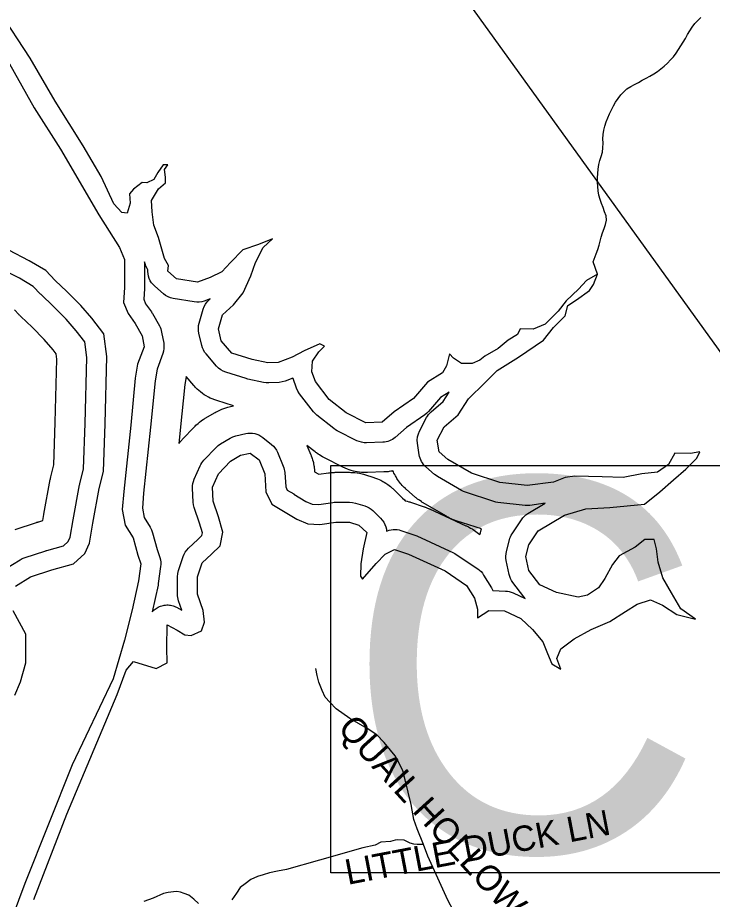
# Model space of a CAD drawing. Extents: x 1950930 to 2061844, y 904556 to 1017002.
# Drawn here: x 1973267 to 1975874, y 982966 to 986276 of the extents above; entities that cross this region are included whole.
import ezdxf

# ---------------------------------------------------------------- set-up
doc = ezdxf.new("R2010")
doc.units = 0
for name, color, linetype in [('Exist Hydrographic Buffer Line', 7, 'Continuous'), ('Exist Hydrographic Lake Shore', 7, 'Continuous'), ('Exist Hydrographic Misc Water Feature', 7, 'Continuous'), ('Exist Road Non-System Type 51', 7, 'Continuous'), ('Exist Road Non-System Type 51 Label', 7, 'Continuous'), ('Exist Road Primary NC Structure Culvert Number Label', 7, 'Continuous')]:
    doc.layers.add(name, color=color, linetype=linetype)

msp = doc.modelspace()

# ---------------------------------------------------------------- linework, layer by layer
at = {"layer": 'Exist Hydrographic Buffer Line'}
for points in [[(1973772, 984045.4), (1973772.6, 984046), (1973775.8, 984049.5), (1973779.3, 984052.8), (1973783, 984055.8), (1973786.9, 984058.6), (1973790.9, 984061.1), (1973795.1, 984063.4), (1973799.4, 984065.4), (1973803.9, 984067.1), (1973808.4, 984068.5), (1973813, 984069.7), (1973817.7, 984070.5), (1973822.4, 984071.1), (1973827.2, 984071.3), (1973831.9, 984071.3), (1973836.7, 984070.9), (1973841.4, 984070.3), (1973846.1, 984069.3), (1973850.7, 984068.1), (1973855.2, 984066.5), (1973859.6, 984064.7), (1973863.9, 984062.6), (1973883.8, 984052.1), (1973871.4, 984086.7), (1973869.5, 984092.8), (1973868.2, 984099.1), (1973867.3, 984105.5), (1973867.1, 984111.9), (1973867.1, 984177.3), (1973868, 984189.3), (1973870.9, 984201), (1973888.3, 984253.4), (1973891.8, 984262), (1973896.3, 984270.1), (1973901.8, 984277.6), (1973908.2, 984284.4), (1973943, 984317.1), (1973943.1, 984317.1), (1973943.2, 984317.2), (1973958.5, 984331.5), (1973960.6, 984341.6), (1973949.1, 984379), (1973929.7, 984437.1), (1973927.1, 984447.3), (1973926, 984457.7), (1973923.8, 984510), (1973923.9, 984518.5), (1973925, 984526.9), (1973927, 984535.1), (1973929.9, 984543), (1973951.7, 984593.2), (1973954.6, 984599.1), (1973958, 984604.8), (1973961.9, 984610.1), (1973966.2, 984615.1), (1974012, 984663), (1974019.7, 984670), (1974028.2, 984675.9), (1974065.3, 984697.7), (1974075.4, 984702.7), (1974086.1, 984706.1), (1974123.2, 984714.8), (1974131.5, 984716.3), (1974140, 984716.8), (1974148.5, 984716.3), (1974156.9, 984714.9), (1974165, 984712.6), (1974172.9, 984709.4), (1974180.3, 984705.3), (1974187.2, 984700.3), (1974219.9, 984674.2), (1974226.9, 984667.8), (1974233, 984660.7), (1974238.1, 984652.9), (1974242.3, 984644.4), (1974264.1, 984592.1), (1974266.2, 984586.3), (1974267.9, 984580.3), (1974269, 984574.3), (1974269.7, 984568.1), (1974273.1, 984514.9), (1974279, 984502.6), (1974303.2, 984488), (1974303.4, 984487.9), (1974303.6, 984487.8), (1974348.9, 984460.2), (1974372.9, 984450), (1974398.1, 984448.8), (1974449.7, 984456.5), (1974455.2, 984457.1), (1974460.7, 984457.3), (1974513, 984457.3), (1974524.3, 984456.4), (1974535.3, 984453.9), (1974570.2, 984443), (1974578.3, 984439.9), (1974586.1, 984435.9), (1974593.3, 984431.1), (1974599.9, 984425.4), (1974629.3, 984397.1), (1974635.7, 984390), (1974641.2, 984382.3), (1974645.6, 984373.9), (1974649, 984365), (1974651.2, 984355.7), (1974651.9, 984348.5), (1974655, 984349.9), (1974662, 984352.1), (1974669.2, 984353.7), (1974676.5, 984354.6), (1974683.9, 984354.8), (1974691.2, 984354.2), (1974698.5, 984352.9), (1974705.6, 984351), (1974757.9, 984333.5), (1974761.7, 984332.1), (1974765.5, 984330.5), (1974902.8, 984267.3), (1974908.2, 984264.5), (1974913.4, 984261.3), (1974994, 984206.8), (1975000.4, 984201.9), (1975006.2, 984196.5), (1975011.4, 984190.4), (1975016, 984183.8), (1975045.4, 984135.9), (1975050.4, 984126.1), (1975050.7, 984125.4), (1975097.5, 984123.6), (1975105, 984123), (1975112.3, 984121.6), (1975119.5, 984119.5), (1975126.4, 984116.7), (1975172, 984095.5), (1975166.9, 984101.4), (1975125.5, 984156), (1975120.8, 984162.9), (1975116.9, 984170.2), (1975113.9, 984178), (1975111.8, 984186), (1975100.9, 984238.4), (1975099.6, 984246.7), (1975099.3, 984255.1), (1975100, 984263.5), (1975101.5, 984271.8), (1975112.4, 984315.4), (1975114.3, 984321.6), (1975116.6, 984327.6), (1975119.4, 984333.3), (1975122.8, 984338.8), (1975157.6, 984391.2), (1975162.7, 984397.9), (1975168.4, 984404), (1975174.8, 984409.4), (1975181.8, 984414.1), (1975247.4, 984453), (1975189.7, 984445.3), (1975180.7, 984444.7), (1975171.8, 984445.1), (1975069.4, 984456), (1975061.6, 984457.2), (1975054, 984459.3), (1974947.3, 984494.2), (1974939.8, 984497.1), (1974932.7, 984500.7), (1974843.3, 984553.1), (1974837.5, 984556.8), (1974832.1, 984561.1), (1974799.4, 984589.5), (1974794.6, 984594), (1974790.2, 984599), (1974786.3, 984604.4), (1974782.8, 984610), (1974779.9, 984616), (1974777.5, 984622.1), (1974775.6, 984628.5), (1974774.4, 984635), (1974767.8, 984678.6), (1974767, 984690.4), (1974768, 984702.1), (1974770.9, 984713.6), (1974775.5, 984724.4), (1974801.6, 984774.6), (1974805.1, 984780.6), (1974809.2, 984786.3), (1974813.7, 984791.5), (1974818.7, 984796.3), (1974863.5, 984835.6), (1974886.4, 984869.9), (1974854.3, 984850.1), (1974809.6, 984798), (1974803, 984791.2), (1974795.6, 984785.2), (1974726.7, 984737.2), (1974683.8, 984700.4), (1974678.9, 984696.5), (1974673.6, 984693), (1974668.1, 984690), (1974662.3, 984687.5), (1974656.3, 984685.4), (1974650.2, 984683.9), (1974644, 984682.9), (1974637.7, 984682.4), (1974576.7, 984680.2), (1974567.3, 984680.5), (1974558, 984681.9), (1974549, 984684.4), (1974540.4, 984688.1), (1974466.3, 984725.2), (1974459.6, 984729), (1974453.3, 984733.5), (1974390.1, 984783.6), (1974383.3, 984789.7), (1974377.4, 984796.5), (1974325.1, 984864.1), (1974318.5, 984874.1), (1974313.7, 984885), (1974300.6, 984922.1), (1974300.4, 984922.7), (1974271.3, 984911.7), (1974260.4, 984908.5), (1974249.1, 984907.1), (1974209.9, 984904.9), (1974199.6, 984905), (1974189.4, 984906.6), (1974130.6, 984919.6), (1974127.5, 984920.4), (1974124.4, 984921.3), (1974048.1, 984945.3), (1974038.4, 984949.1), (1974029.3, 984954.2), (1974021, 984960.6), (1974013.7, 984968), (1973974.4, 985013.8), (1973969.1, 985020.9), (1973964.6, 985028.6), (1973961, 985036.7), (1973958.4, 985045.3), (1973947.5, 985091.1), (1973945.9, 985100.6), (1973945.5, 985110.3), (1973946.4, 985119.9), (1973948.5, 985129.4), (1973963.8, 985181.7), (1973967.4, 985191.5), (1973972.3, 985200.7), (1973978.5, 985209.1), (1973985.7, 985216.6), (1973990.1, 985220.5), (1973967.7, 985212.4), (1973958.5, 985209.7), (1973948.9, 985208.2), (1973939.3, 985207.9), (1973929.7, 985208.9), (1973851.3, 985222), (1973841.3, 985224.3), (1973831.7, 985228.1), (1973822.7, 985233.1), (1973814.5, 985239.3), (1973781.8, 985267.6), (1973775.4, 985273.9), (1973769.8, 985280.9), (1973765, 985288.5), (1973761.2, 985296.6), (1973758.4, 985305.1), (1973756.7, 985313.9), (1973755.9, 985322.8), (1973756.2, 985329.1), (1973753.1, 985334.5), (1973748.8, 985343.1), (1973745.6, 985352.2), (1973743.6, 985359.4), (1973743.6, 985263.2), (1973743.5, 985260.4), (1973743.4, 985257.5), (1973740.4, 985218.9), (1973747.6, 985201.7), (1973769.1, 985171.3), (1973771.1, 985168.3), (1973772.9, 985165.2), (1973799.1, 985119.4), (1973802, 985113.8), (1973804.4, 985108), (1973806.3, 985102), (1973807.7, 985095.8), (1973815.4, 985054.4), (1973816.5, 985044.5), (1973816.3, 985034.5), (1973814.8, 985024.6), (1973812, 985015), (1973790.5, 984956.2), (1973783.3, 984913.2), (1973766.1, 984739.1), (1973766.1, 984738.8), (1973766.1, 984738.6), (1973740, 984490.9), (1973735.4, 984434.1), (1973741.9, 984399.4), (1973764.6, 984363.7), (1973770, 984353.6), (1973773.8, 984342.7), (1973790.6, 984279.5), (1973800.8, 984249), (1973803, 984240.7), (1973804.3, 984232.2), (1973804.6, 984223.6), (1973803.9, 984215.1), (1973795.2, 984151.8), (1973794.7, 984148.9), (1973794.1, 984146)], [(1973872.2, 984677.1), (1973874.4, 984680), (1973877.5, 984683.7), (1973881.9, 984688.7), (1973883.5, 984690.6), (1973885.2, 984692.4), (1973931, 984740.3), (1973933.7, 984743.1), (1973936.5, 984745.7), (1973944.2, 984752.7), (1973950.1, 984757.8), (1973956.3, 984762.4), (1973964.9, 984768.2), (1973968.1, 984770.4), (1973971.4, 984772.4), (1974008.4, 984794.2), (1974012.1, 984796.3), (1974015.9, 984798.2), (1974026, 984803.2), (1974033.7, 984806.6), (1974041.6, 984809.4), (1974052.3, 984812.8), (1974056.4, 984814), (1974060.5, 984815.1), (1974076.7, 984818.9), (1974014.5, 984838.4), (1974010.8, 984839.7), (1974007.2, 984841), (1973997.4, 984844.9), (1973990.3, 984848), (1973983.3, 984851.6), (1973974.2, 984856.7), (1973967.6, 984860.8), (1973961.2, 984865.3), (1973952.9, 984871.7), (1973946.9, 984876.6), (1973941.2, 984882), (1973933.9, 984889.4), (1973931.2, 984892.3), (1973928.6, 984895.2), (1973899.7, 984928.9), (1973899.2, 984927.5), (1973894.4, 984898.5), (1973877.6, 984728.1), (1973877.6, 984728), (1973877.6, 984727.9), (1973877.5, 984727.7), (1973877.5, 984727.5), (1973877.5, 984727.3), (1973877.5, 984727.1), (1973877.5, 984727), (1973877.4, 984726.9)], [(1975002.2, 984336.4), (1975003.8, 984342.6), (1975004.4, 984344.9), (1975005, 984347.2), (1975006.9, 984353.4), (1975007.9, 984356.5), (1974912.5, 984387.7), (1974909.6, 984388.7), (1974906.8, 984389.7), (1974899.4, 984392.6), (1974893.8, 984394.9), (1974888.4, 984397.5), (1974881.3, 984401.2), (1974878.6, 984402.6), (1974876, 984404.1), (1974786.7, 984456.4), (1974784.5, 984457.8), (1974782.3, 984459.2), (1974776.5, 984462.9), (1974772.2, 984465.8), (1974768.1, 984468.9), (1974762.7, 984473.2), (1974760.7, 984474.9), (1974758.7, 984476.5), (1974726, 984504.9), (1974724.2, 984506.5), (1974722.3, 984508.2), (1974717.5, 984512.8), (1974714, 984516.2), (1974710.7, 984519.9), (1974706.3, 984524.9), (1974703.1, 984528.6), (1974700, 984532.6), (1974696.1, 984537.9), (1974693.3, 984541.9), (1974690.6, 984546.1), (1974687.1, 984551.8), (1974684.7, 984556.1), (1974682.4, 984560.5), (1974679.4, 984566.4), (1974677.3, 984570.9), (1974675.7, 984574.9), (1974672.9, 984574.2), (1974668.2, 984573.4), (1974662, 984572.4), (1974657.4, 984571.7), (1974652.7, 984571.2), (1974646.4, 984570.7), (1974644, 984570.6), (1974641.7, 984570.5), (1974580.7, 984568.3), (1974577.2, 984568.2), (1974573.7, 984568.3), (1974564.3, 984568.5), (1974557.3, 984568.9), (1974550.4, 984569.8), (1974541.1, 984571.2), (1974534.2, 984572.4), (1974527.5, 984574.1), (1974518.5, 984576.7), (1974511.8, 984578.8), (1974505.3, 984581.3), (1974496.7, 984585), (1974493.5, 984586.4), (1974490.3, 984587.9), (1974416.2, 984625), (1974413.6, 984626.3), (1974411.1, 984627.7), (1974404.4, 984631.6), (1974399.4, 984634.5), (1974394.6, 984637.8), (1974388.3, 984642.3), (1974385.9, 984644), (1974383.6, 984645.8), (1974352.9, 984670.2), (1974367.5, 984635.2), (1974368.3, 984633), (1974369.1, 984630.9), (1974371.3, 984625.1), (1974372.8, 984620.7), (1974374.1, 984616.3), (1974375.8, 984610.3), (1974376.9, 984605.8), (1974377.9, 984601.3), (1974379, 984595.2), (1974379.8, 984590.7), (1974380.4, 984586.1), (1974381, 984579.9), (1974381.3, 984577.6), (1974381.4, 984575.3), (1974381.7, 984571.3), (1974397.1, 984561.9), (1974433.2, 984567.3), (1974435.3, 984567.6), (1974437.3, 984567.8), (1974442.8, 984568.4), (1974446.9, 984568.8), (1974451, 984569), (1974456.5, 984569.2), (1974458.6, 984569.3), (1974460.7, 984569.3), (1974513, 984569.3), (1974517.2, 984569.2), (1974521.4, 984569), (1974532.8, 984568.1), (1974541.2, 984567.2), (1974549.5, 984565.6), (1974560.6, 984563), (1974564.7, 984562), (1974568.8, 984560.8), (1974603.6, 984549.9), (1974606.7, 984548.9), (1974609.8, 984547.8), (1974617.9, 984544.7), (1974623.9, 984542.2), (1974629.8, 984539.4), (1974637.5, 984535.4), (1974643.2, 984532.3), (1974648.7, 984528.8), (1974655.9, 984523.9), (1974661.1, 984520.2), (1974666.2, 984516.1), (1974672.8, 984510.4), (1974675.2, 984508.3), (1974677.6, 984506.1), (1974707, 984477.7), (1974709.5, 984475.2), (1974712, 984472.6), (1974718.4, 984465.6), (1974720.9, 984462.6), (1974723.3, 984462.2), (1974728.7, 984460.8), (1974735.8, 984458.8), (1974738.4, 984458), (1974741, 984457.2), (1974793.3, 984439.8), (1974794.8, 984439.3), (1974796.2, 984438.8), (1974800.1, 984437.3), (1974802.9, 984436.3), (1974805.8, 984435.1), (1974809.6, 984433.5), (1974811, 984432.8), (1974812.4, 984432.2), (1974949.7, 984369), (1974951.7, 984368), (1974953.8, 984367), (1974959.2, 984364.2), (1974963.2, 984362.1), (1974967.1, 984359.7), (1974972.3, 984356.5), (1974974.3, 984355.3), (1974976.2, 984354)]]:
    msp.add_lwpolyline(points, close=True, dxfattribs=at)
for points in [[(1973219.6, 984206.3), (1973276.3, 984241.2), (1973284.1, 984245.4), (1973292.4, 984248.7), (1973373.1, 984274.8), (1973374.8, 984275.4), (1973376.6, 984275.9), (1973439.5, 984292.9), (1973457.1, 984309.1), (1973464.5, 984325.9), (1973476, 984391), (1973476, 984391.2), (1973476.1, 984391.5), (1973500, 984522.3), (1973500.4, 984524.3), (1973500.9, 984526.4), (1973514.4, 984582.3), (1973520.6, 984753.1), (1973527, 984999.9), (1973519.4, 985058.9), (1973487.4, 985100.1), (1973449.1, 985144.6), (1973399.4, 985194.3), (1973356.5, 985235), (1973355, 985236.5), (1973353.6, 985238), (1973326.1, 985267.2), (1973274, 985297.8), (1973199.6, 985336.1)], [(1973257.9, 984355.2), (1973338.5, 984381.4), (1973339.1, 984381.6), (1973339.8, 984381.8), (1973341.6, 984382.3), (1973342.9, 984382.7), (1973344.3, 984383.1), (1973346.1, 984383.6), (1973346.7, 984383.8), (1973347.4, 984384), (1973361.7, 984387.9), (1973365.7, 984410.4), (1973365.7, 984410.5), (1973365.7, 984410.6), (1973365.8, 984410.8), (1973365.8, 984411), (1973365.8, 984411.2), (1973365.9, 984411.5), (1973365.9, 984411.5), (1973365.9, 984411.6), (1973389.9, 984542.5), (1973390, 984543.2), (1973390.2, 984544), (1973390.6, 984546), (1973390.9, 984547.6), (1973391.2, 984549.1), (1973391.7, 984551.1), (1973391.8, 984551.9), (1973392, 984552.6), (1973402.9, 984597.6), (1973408.7, 984756.6), (1973414.8, 984994.2), (1973412.2, 985014.4), (1973400.8, 985029.1), (1973367, 985068.3), (1973321.2, 985114.1), (1973279.4, 985153.9), (1973278.8, 985154.4), (1973278.2, 985155), (1973276.7, 985156.4), (1973275.6, 985157.5), (1973274.5, 985158.6), (1973273.1, 985160.2), (1973272.5, 985160.7), (1973272, 985161.3), (1973255.5, 985178.8)]]:
    msp.add_lwpolyline(points, dxfattribs=at)
at = {"layer": 'Exist Hydrographic Lake Shore'}
for points in [[(1973752.5, 985655.7), (1973735.1, 985657.9), (1973702.4, 985631.7), (1973687.1, 985614.3), (1973689.3, 985579.4), (1973678.4, 985542.3), (1973658.8, 985544.5), (1973628.3, 985577.2), (1973580.3, 985679.7), (1973512.8, 985795.3), (1973408.2, 985963.2), (1973314.5, 986124.5), (1973196.8, 986301.2)], [(1973178.3, 986205.2), (1973328.7, 985937), (1973427.8, 985782.2), (1973571.6, 985535.8), (1973649, 985413.7), (1973668.6, 985367.9), (1973668.6, 985263.2), (1973664.2, 985206.5), (1973681.7, 985165.1), (1973707.8, 985128), (1973734, 985082.2), (1973741.6, 985040.8), (1973717.6, 984975.4), (1973708.9, 984923.1), (1973691.5, 984746.4), (1973665.3, 984497.9), (1973659.9, 984430.3), (1973670.8, 984371.4), (1973701.3, 984323.4), (1973718.7, 984258), (1973729.6, 984225.3), (1973720.9, 984162.1), (1973696.9, 984053), (1973668.6, 983939.7), (1973626.1, 983793.6), (1973471.4, 983470.8), (1973293.8, 983026), (1973194.7, 982760)], [(1975816, 984622.2), (1975826.9, 984646.1), (1975792.1, 984639.6), (1975733.2, 984641.8), (1975709.2, 984598.2), (1975667.8, 984569.8), (1975609, 984563.3), (1975539.3, 984550.2), (1975460.8, 984552.4), (1975358.4, 984554.6), (1975321.4, 984550.2), (1975277.8, 984532.8), (1975179.7, 984519.7), (1975077.3, 984530.6), (1974970.6, 984565.5), (1974881.2, 984617.8), (1974848.5, 984646.1), (1974842, 984689.8), (1974868.1, 984739.9), (1974920.4, 984785.7), (1974959.7, 984844.6), (1975020.7, 984905.6), (1975066.4, 984951.4), (1975147.1, 985001.6), (1975240.8, 985064.8), (1975277.8, 985112.8), (1975321.4, 985156.4), (1975332.3, 985195.6), (1975365, 985217.4), (1975412.9, 985252.3), (1975428.2, 985274.1), (1975443.4, 985313.4), (1975402, 985289.4), (1975371.5, 985256.7), (1975325.7, 985213.1), (1975295.2, 985173.8), (1975247.3, 985125.9), (1975201.5, 985106.2), (1975153.6, 985108.4), (1975142.7, 985086.6), (1975107.8, 985064.8), (1975070.8, 985034.3), (1975020.7, 985005.9), (1975001.1, 984990.7), (1974972.7, 984977.6), (1974933.5, 984977.6), (1974903, 984997.2), (1974887.8, 985014.7), (1974876.9, 984968.9), (1974861.6, 984942.7), (1974805, 984907.8), (1974752.7, 984846.8), (1974680.7, 984796.6), (1974635, 984757.3), (1974574, 984755.2), (1974499.9, 984792.2), (1974436.7, 984842.4), (1974384.4, 984910), (1974371.3, 984947.1), (1974373.5, 984986.3), (1974397.5, 985021.2), (1974419.3, 985043), (1974401.8, 985051.7), (1974343, 985025.6), (1974297.2, 985001.6), (1974244.9, 984981.9), (1974205.7, 984979.8), (1974146.9, 984992.8), (1974070.6, 985016.8), (1974031.4, 985062.6), (1974020.5, 985108.4), (1974035.8, 985160.7), (1974077.2, 985197.8), (1974114.2, 985243.6), (1974142.5, 985306.8), (1974160, 985357), (1974188.3, 985413.7), (1974223.2, 985446.4), (1974170.9, 985424.6), (1974112, 985405), (1974066.3, 985357), (1974033.6, 985322.1), (1973990, 985300.3), (1973942.1, 985282.9), (1973863.6, 985295.9), (1973830.9, 985324.3), (1973833.1, 985346.1), (1973817.9, 985372.3), (1973796.1, 985450.8), (1973778.6, 985496.5), (1973772.1, 985546.7), (1973769.9, 985590.3), (1973796.1, 985633.9), (1973822.2, 985655.7), (1973822.2, 985677.5), (1973817.9, 985705.9), (1973830.9, 985723.3), (1973813.5, 985723.3), (1973793.9, 985695), (1973778.6, 985668.8), (1973752.5, 985655.7)], [(1973258.9, 984142.4), (1973315.6, 984177.3), (1973396.2, 984203.5), (1973476.8, 984225.3), (1973519.3, 984264.6), (1973536.8, 984303.8), (1973549.8, 984377.9), (1973573.8, 984508.8), (1973589.1, 984572), (1973595.6, 984750.8), (1973602.1, 985003.8), (1973591.2, 985088.8), (1973545.5, 985147.7), (1973504.1, 985195.6), (1973451.8, 985248), (1973408.2, 985289.4), (1973373.3, 985326.5), (1973310.1, 985363.5), (1973233.9, 985402.8)], [(1973327.6, 982965), (1973451.8, 983285.5), (1973640.3, 983734.7), (1973675.1, 983826.3), (1973702.4, 983859), (1973787.4, 983832.8), (1973828.8, 983854.6), (1973826.6, 983911.3), (1973828.8, 983996.3), (1973865.8, 983976.7), (1973894.1, 983959.3), (1973918.1, 983957.1), (1973957.3, 983974.5), (1973968.2, 984007.2), (1973963.9, 984050.9), (1973942.1, 984111.9), (1973942.1, 984177.3), (1973959.5, 984229.7), (1973994.4, 984262.4), (1974027, 984292.9), (1974037.9, 984345.2), (1974020.5, 984401.9), (1974000.9, 984460.8), (1973998.7, 984513.1), (1974020.5, 984563.3), (1974066.3, 984611.3), (1974103.3, 984633.1), (1974140.4, 984641.8), (1974173, 984615.6), (1974194.8, 984563.3), (1974199.2, 984495.7), (1974221, 984449.9), (1974264.6, 984423.7), (1974314.7, 984393.2), (1974356.1, 984375.8), (1974401.8, 984373.6), (1974460.7, 984382.3), (1974513, 984382.3), (1974547.8, 984371.4), (1974577.2, 984343.1), (1974564.2, 984282), (1974555.5, 984225.3), (1974553.3, 984179.5), (1974562, 984168.6), (1974612.1, 984227.5), (1974647, 984262.4), (1974681.8, 984279.8), (1974734.1, 984262.4), (1974871.4, 984199.1), (1974952, 984144.6), (1974981.5, 984096.6), (1974992.4, 984055.2), (1974992.4, 984022.5), (1975035.9, 984050.9), (1975094.8, 984048.7), (1975155.8, 984020.3), (1975199.4, 983978.9), (1975238.6, 983933.1), (1975256, 983889.5), (1975271.3, 983850.3), (1975306.1, 983830.6), (1975290.9, 983869.9), (1975306.1, 983906.9), (1975356.2, 983944), (1975419.4, 983978.9), (1975489.2, 984009.4), (1975548, 984046.5), (1975591.6, 984074.8), (1975641.7, 984090.1), (1975687.5, 984070.5), (1975740.8, 984035.6), (1975810.6, 984018.2), (1975756.1, 984057.4), (1975721.2, 984116.3), (1975688.5, 984173), (1975671.1, 984231.8), (1975664.6, 984282), (1975655.9, 984316.9), (1975621, 984316.9), (1975584, 984288.5), (1975525.1, 984255.8), (1975499, 984223.1), (1975470.6, 984170.8), (1975446.7, 984135.9), (1975405.3, 984107.6), (1975370.4, 984101), (1975289.8, 984118.5), (1975226.6, 984146.8), (1975185.2, 984201.3), (1975174.3, 984253.6), (1975185.2, 984297.3), (1975220.1, 984349.6), (1975319.2, 984408.5), (1975399.8, 984432.5), (1975489.2, 984436.8), (1975619.9, 984449.9), (1975676.6, 984495.7), (1975728.9, 984541.5), (1975774.6, 984580.7), (1975816, 984622.2)], [(1973256.8, 983732.5), (1973278.5, 983782.7), (1973298.2, 983854.6), (1973298.2, 983961.5), (1973250.2, 984048.7)]]:
    msp.add_lwpolyline(points, dxfattribs=at)
at = {"layer": 'Exist Hydrographic Misc Water Feature'}
msp.add_lwpolyline([(1975443.4, 985313.4), (1975426.5, 985359.6), (1975438.1, 985389.7), (1975443.9, 985405.3), (1975449, 985421.5), (1975453.3, 985436.9), (1975457.6, 985452.5), (1975461.9, 985468.8), (1975467.7, 985484.3), (1975473.2, 985499.8), (1975477.1, 985515.3), (1975475.3, 985531.8), (1975469.3, 985547.5), (1975464.2, 985563.2), (1975458.4, 985578.8), (1975453.1, 985593.7), (1975448.6, 985609.4), (1975445.7, 985625.9), (1975444.1, 985642.3), (1975443.3, 985658.7), (1975443.3, 985675.2), (1975443.9, 985691.5), (1975445.1, 985707.9), (1975448, 985724.3), (1975452.5, 985739.8), (1975457.4, 985755.3), (1975461.7, 985771.6), (1975463.8, 985788), (1975464, 985804.4), (1975463.8, 985820.8), (1975464, 985837.2), (1975466.6, 985853.5), (1975471, 985869.1), (1975475.9, 985884.6), (1975481.6, 985900), (1975488.4, 985915.5), (1975495.4, 985930.1), (1975502.7, 985944.7), (1975511.3, 985958.5), (1975520.6, 985973.1), (1975530.8, 985986), (1975541.5, 985998.1), (1975553.8, 986008.5), (1975567.9, 986017.1), (1975582.5, 986025.1), (1975596.6, 986033), (1975611, 986040.9), (1975625.6, 986048.8), (1975639.9, 986056.7), (1975654.3, 986065.4), (1975668, 986074.1), (1975681.1, 986083.8), (1975693.6, 986094.2), (1975705.7, 986105.4), (1975717, 986117.5), (1975727.9, 986129.6), (1975738.1, 986142.5), (1975747.2, 986156.3), (1975756, 986170), (1975764.8, 986184.7), (1975773.2, 986198.4), (1975781.4, 986213), (1975789.6, 986226.8), (1975798.2, 986240.5), (1975808.1, 986254.3), (1975819.1, 986265.5), (1975831.2, 986276.7)], dxfattribs=at)
at = {"layer": 'Exist Road Non-System Type 51'}
for points in [[(1974789.8, 983171.6), (1974766, 983230.8), (1974753.4, 983265.4), (1974744, 983322.1), (1974721.9, 983415), (1974712.5, 983448.1), (1974695.1, 983484.3), (1974684.1, 983504.8), (1974666.8, 983526.8), (1974643.1, 983555.2), (1974614.9, 983583.5), (1974578.6, 983607.1), (1974514, 983644.9), (1974462.1, 983681.1), (1974438.5, 983706.4), (1974421.1, 983725.2), (1974410.1, 983750.4), (1974397.5, 983781.9), (1974391.2, 983807.1), (1974386.4, 983832.3)], [(1974789.8, 983171.6), (1974765.9, 983172.6), (1974753.9, 983173.4), (1974740.2, 983177.4), (1974727.4, 983183), (1974717.8, 983187.8), (1974694.5, 983189.4), (1974684.1, 983188.6), (1974666.4, 983183.8), (1974630.4, 983180.6), (1974609.5, 983170.1), (1974562.1, 983159.7), (1974400.1, 983113.2), (1974276.8, 983077.9), (1974243, 983071.5), (1974212.5, 983065.1), (1974188.5, 983058.7), (1974167.6, 983052.2), (1974142, 983041.1), (1974121.1, 983025), (1974101.9, 983010.6), (1974089, 982989.7), (1974071.4, 982964.1)], [(1975053.9, 982681.5), (1975018, 982717.3), (1974988.1, 982763), (1974881, 982963), (1974807, 983128.4), (1974789.8, 983171.6)], [(1973946.2, 982951.2), (1973928.6, 982967.2), (1973909.4, 982981.7), (1973891.8, 982988.1), (1973879, 982992.9), (1973864.5, 982996.1), (1973851.6, 982994.5), (1973832.4, 982991.3), (1973814.8, 982988.1), (1973776.2, 982970.4), (1973741, 982957.6)]]:
    msp.add_lwpolyline(points, dxfattribs=at)
at = {"layer": 'Exist Road Primary NC Structure Culvert Number Label'}
msp.add_line((1974191.4, 987398.9), (1976085.7, 984767.1), dxfattribs=at)
msp.add_lwpolyline([(1974442.3, 984595.2), (1977018.9, 984595.2), (1977018.9, 983066), (1974442.3, 983066)], close=True, dxfattribs=at)

# ---------------------------------------------------------------- texts
at = {"layer": 'Exist Road Non-System Type 51 Label'}
for s, rotation, p in [('  QUAIL HOLLOW DR', 312.226, (1974417.4, 983657.1)), ('  LITTLE DUCK LN', 10.8501, (1974436.6, 983007.1))]:
    msp.add_text(s, height=95, rotation=rotation, dxfattribs=at).set_placement(p)
at = {"layer": 'Exist Road Primary NC Structure Culvert Number Label'}
msp.add_text('C5', height=1400, dxfattribs=at).set_placement((1974492.5, 983145.1))

doc.saveas('drawing.dxf')
